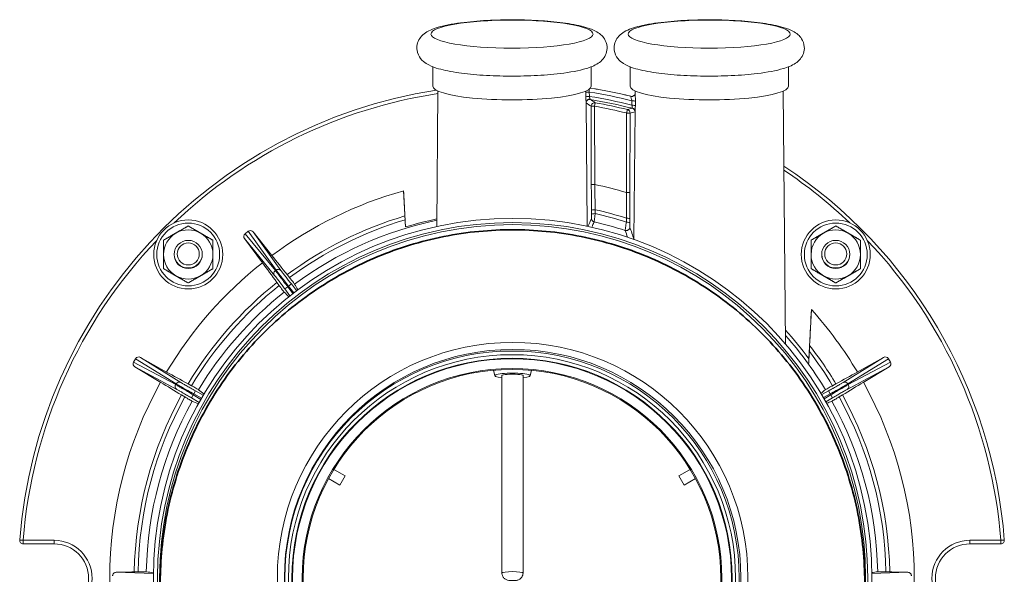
# Model space of a CAD drawing. Header units: millimetres. Extents: x -727 to 69715, y -15705 to 98123.
# Tile 294 of 316: x 36722 to 36862, y 93547 to 93626. Entities that reach past the tile are written whole.
import ezdxf

# ---------------------------------------------------------------- set-up
doc = ezdxf.new("R2010")
doc.units = ezdxf.units.MM
doc.layers.add('UT_ZARIZENI - ZDROJ TEPLA', color=3, linetype='Continuous', lineweight=35)
doc.layers.add('VZT_0C ODA (SÁNÍ)', color=3, linetype='Continuous', lineweight=35)

msp = doc.modelspace()

# ---------------------------------------------------------------- linework, layer by layer
at = {"layer": 'UT_ZARIZENI - ZDROJ TEPLA', "lineweight": 13}
for p, q in [((36781.08, 93616.54), (36781.08, 93619.29)), ((36803.58, 93616.54), (36803.58, 93619.29)), ((36809.08, 93616.54), (36809.08, 93619.29)), ((36831.58, 93616.54), (36831.58, 93619.29)), ((36781.82, 93615.84), (36781.65, 93596.62)), ((36802.81, 93615), (36802.8, 93615.61)), ((36803.3, 93615.69), (36803.31, 93615.09)), ((36804.29, 93616.12), (36804.29, 93616.13)), ((36808.16, 93615.34), (36808.16, 93615.35)), ((36809.82, 93615.84), (36809.82, 93615.53)), ((36830.84, 93615.84), (36831.15, 93579.94)), ((36802.84, 93614.22), (36803, 93596.66)), ((36803.59, 93602.57), (36803.56, 93613.68)), ((36803.56, 93613.68), (36804.06, 93613.68)), ((36804.14, 93614.17), (36804.06, 93613.68)), ((36804.06, 93613.68), (36804.09, 93602.57)), ((36809.34, 93613.84), (36809.34, 93614.46)), ((36809.84, 93614.37), (36809.84, 93613.76)), ((36808.57, 93601.44), (36808.6, 93612.72)), ((36808.72, 93613.21), (36808.6, 93612.72)), ((36808.6, 93612.72), (36809.1, 93612.72)), ((36809.1, 93612.72), (36809.07, 93601.44)), ((36809.8, 93612.97), (36809.64, 93594.81)), ((36803.59, 93602.57), (36804.09, 93602.57)), ((36776.95, 93601.69), (36777.22, 93596.55)), ((36808.57, 93601.44), (36809.07, 93601.44)), ((36803.61, 93598.36), (36803.61, 93598.92)), ((36804.13, 93599.01), (36804.13, 93598.45)), ((36754.89, 93595.94), (36754.45, 93595.6)), ((36758.74, 93590.36), (36754.45, 93595.6)), ((36754.89, 93595.94), (36758.84, 93590.44)), ((36758.24, 93592.51), (36755.59, 93595.84)), ((36755.59, 93595.84), (36759.53, 93590.36)), ((36758.63, 93589.68), (36754.36, 93594.9)), ((36754.36, 93594.9), (36756.9, 93591.47)), ((36758.74, 93590.36), (36758.84, 93590.44)), ((36760.41, 93589.79), (36760.75, 93589.36)), ((36759.28, 93588.24), (36758.96, 93588.68)), ((36761.01, 93588.46), (36760.62, 93588.15)), ((36761.01, 93588.46), (36761.76, 93587.52)), ((36760.49, 93588.05), (36760.09, 93587.75)), ((36760.8, 93586.79), (36760.09, 93587.75)), ((36760.49, 93588.05), (36760.62, 93588.15)), ((36761.2, 93587.1), (36760.49, 93588.05)), ((36760.62, 93588.15), (36761.36, 93587.22)), ((36834.47, 93577.86), (36834.83, 93584.83)), ((36738.89, 93577.86), (36738.61, 93577.38)), ((36744.59, 93574.18), (36738.61, 93577.38)), ((36738.89, 93577.86), (36744.65, 93574.29)), ((36743.3, 93575.97), (36739.58, 93578.04)), ((36739.58, 93578.04), (36745.31, 93574.49)), ((36839.35, 93574.49), (36845.08, 93578.04)), ((36840.01, 93574.29), (36845.77, 93577.86)), ((36846.04, 93577.38), (36840.07, 93574.18)), ((36845.08, 93578.04), (36841.35, 93575.97)), ((36846.04, 93577.38), (36845.77, 93577.86)), ((36744.75, 93573.51), (36738.8, 93576.7)), ((36738.8, 93576.7), (36742.46, 93574.5)), ((36789.89, 93575.45), (36789.7, 93576.22)), ((36794.91, 93575.45), (36795.1, 93576.21)), ((36845.85, 93576.7), (36839.91, 93573.51)), ((36842.2, 93574.5), (36845.85, 93576.7)), ((36790.9, 93547.44), (36790.9, 93575.46)), ((36793.9, 93547.44), (36793.9, 93575.46)), ((36744.59, 93574.18), (36744.65, 93574.29)), ((36746.35, 93574.29), (36746.82, 93574.03)), ((36747.41, 93573.29), (36747.17, 93572.86)), ((36747.41, 93573.29), (36748.5, 93572.69)), ((36836.3, 93572.77), (36837.25, 93573.29)), ((36837.49, 93572.86), (36837.25, 93573.29)), ((36837.83, 93574.03), (36838.31, 93574.29)), ((36840.01, 93574.29), (36840.07, 93574.18)), ((36745.9, 93572.43), (36745.43, 93572.71)), ((36747.09, 93572.72), (36746.83, 93572.29)), ((36747.9, 93571.65), (36746.83, 93572.29)), ((36747.09, 93572.72), (36747.17, 93572.86)), ((36748.14, 93572.08), (36747.09, 93572.72)), ((36747.17, 93572.86), (36748.24, 93572.26)), ((36836.55, 93572.33), (36837.49, 93572.86)), ((36837.57, 93572.72), (36836.65, 93572.16)), ((36837.83, 93572.29), (36836.89, 93571.73)), ((36837.49, 93572.86), (36837.57, 93572.72)), ((36837.57, 93572.72), (36837.83, 93572.29)), ((36839.23, 93572.71), (36838.76, 93572.43)), ((36768.64, 93561.23), (36767.03, 93562.16)), ((36817.62, 93562.16), (36816.02, 93561.23)), ((36766.28, 93560.86), (36767.89, 93559.93)), ((36768.64, 93561.23), (36767.89, 93559.93)), ((36816.77, 93559.93), (36816.02, 93561.23)), ((36816.77, 93559.93), (36818.37, 93560.86)), ((36722.44, 93552.13), (36722.94, 93552.09)), ((36722.94, 93552.09), (36727.33, 93552.09)), ((36722.94, 93552.09), (36722.94, 93551.59)), ((36727.33, 93552.09), (36727.33, 93551.59)), ((36857.33, 93552.09), (36861.71, 93552.09)), ((36857.33, 93551.59), (36857.33, 93552.09)), ((36862.21, 93552.13), (36861.71, 93552.09)), ((36861.71, 93551.59), (36861.71, 93552.09)), ((36727.33, 93551.59), (36722.94, 93551.59)), ((36861.71, 93551.59), (36857.33, 93551.59)), ((36736.14, 93547.55), (36741.42, 93547.39)), ((36738.7, 93547.6), (36739.25, 93547.61)), ((36843.42, 93547.39), (36848.52, 93547.55)), ((36845.41, 93547.61), (36845.95, 93547.6))]:
    msp.add_line(p, q, dxfattribs=at)
for centre, radius in [((36792.42, 93546.77), 51), ((36746.37, 93592.65), 4.9), ((36746.37, 93592.65), 4.46), ((36792.42, 93546.77), 50.41), ((36792.42, 93546.77), 50.11), ((36838.29, 93592.65), 4.9), ((36838.29, 93592.65), 4.46), ((36746.37, 93592.65), 2), ((36746.37, 93592.73), 1.57), ((36838.29, 93592.65), 2), ((36838.29, 93592.73), 1.57), ((36792.42, 93546.77), 33.4), ((36792.42, 93546.77), 32.4), ((36792.33, 93546.69), 32.26), ((36792.33, 93546.69), 31.74), ((36792.33, 93546.69), 31.24), ((36792.33, 93546.69), 31.16), ((36792.33, 93546.69), 29.78), ((36792.33, 93546.69), 29.65)]:
    msp.add_circle(centre, radius, dxfattribs=at)
for centre, radius, start, end in [((36792.33, 93546.69), 70.1, 98.8146, 175.5466), ((36792.33, 93546.69), 69.6, 98.6852, 133.555), ((36792.33, 93546.69), 68.01, 76.1604, 80.0686), ((36792.33, 93546.69), 68.51, 76.1604, 80.0686), ((36792.38, 93546.87), 69.91, 75.5301, 75.5302), ((36792.27, 93546.46), 70.33, 75.53085174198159, 75.53087416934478), ((36792.33, 93546.69), 70.1, 4.4534, 56.5863), ((36792.33, 93546.69), 69.6, 46.445, 56.309), ((36792.33, 93546.69), 57.11, 73.4806, 78.1163), ((36792.33, 93546.69), 57.11, 105.6195, 126.6485), ((36792.33, 93546.69), 53.63, 72.371, 77.2908), ((36792.33, 93546.69), 53.09, 72.1885, 77.1519), ((36792.33, 93546.69), 53.63, 106.4663, 126.5244), ((36792.33, 93546.69), 53.09, 106.6121, 126.5026), ((36792.33, 93546.69), 51.92, 101.859, 126.4706), ((36792.33, 93546.69), 52.1, 101.8144, 106.8596), ((36792.33, 93546.69), 51.92, 71.9667, 77.0218), ((36746.37, 93592.65), 3.5, 119.9, 179.9), ((36746.37, 93592.65), 3.5, 59.9, 119.9), ((36746.37, 93592.65), 3.5, 359.9, 59.9), ((36838.29, 93592.65), 3.5, 119.9, 179.9), ((36838.29, 93592.65), 3.5, 59.9, 119.9), ((36838.29, 93592.65), 3.5, 359.9, 59.9), ((36792.33, 93546.69), 69.6, 136.445, 175.5466), ((36792.33, 93546.69), 69.6, 4.4534, 43.555), ((36746.37, 93592.65), 3.5, 179.9, 239.9), ((36746.37, 93592.73), 2, 181.9938, 359.8173), ((36746.37, 93592.65), 3.5, 299.9, 359.9), ((36838.29, 93592.65), 3.5, 179.9, 239.9), ((36838.29, 93592.73), 2, 181.9938, 359.8173), ((36838.29, 93592.65), 3.5, 299.9, 359.9), ((36792.33, 93546.69), 57.11, 128.3515, 149.1485), ((36746.37, 93592.65), 3.5, 239.9, 299.9), ((36792.33, 93546.69), 53.63, 128.4756, 149.0244), ((36838.29, 93592.65), 3.5, 239.9, 299.9), ((36792.33, 93546.69), 53.09, 128.4974, 149.0026), ((36792.33, 93546.69), 51.92, 128.5294, 148.9706), ((36792.33, 93546.69), 57.11, 30.8515, 41.8985), ((36792.33, 93546.69), 52.42, 36.4819, 42.2391), ((36792.33, 93546.69), 51.92, 35.8086, 41.6189), ((36792.33, 93546.69), 53.09, 30.9974, 37.3276), ((36792.33, 93546.69), 53.63, 30.9756, 38.0182), ((36792.33, 93546.69), 51.94, 35.8346, 35.8566), ((36792.33, 93546.69), 51.92, 31.0294, 35.8037), ((36792.33, 93546.69), 57.11, 150.8515, 209.1485), ((36792.33, 93546.69), 57.11, 330.8515, 29.1485), ((36792.33, 93546.69), 53.63, 150.9756, 179.0244), ((36792.33, 93546.69), 53.09, 150.9974, 179.0026), ((36792.33, 93546.69), 51.92, 151.0294, 178.9706), ((36792.33, 93546.69), 51.92, 1.0294, 28.9706), ((36792.33, 93546.69), 53.09, 0.9974, 29.0026), ((36792.33, 93546.69), 53.63, 0.9756, 29.0244), ((36722.94, 93552.09), 0.5, 175.5466, 270), ((36727.33, 93546.69), 5.4, 270, 90), ((36857.33, 93546.69), 5.4, 90, 270), ((36861.71, 93552.09), 0.5, 270, 4.4534), ((36727.33, 93546.69), 4.9, 270, 90), ((36857.33, 93546.69), 4.9, 90, 270)]:
    msp.add_arc(centre, radius, start, end, dxfattribs=at)
for centre in [(36792.33, 93623.92), (36820.33, 93623.92)]:
    msp.add_ellipse(centre, major_axis=(-11.5, 0), ratio=0.173648, dxfattribs=at)
for centre, major_axis, ratio, start_param, end_param in [((36792.33, 93616.54), (-11.25, 0), 0.173648, 0, 3.141593), ((36820.33, 93616.54), (-11.25, 0), 0.173648, 0, 3.141593), ((36803.3, 93615.61), (-0.5, -0.004), 0.17335, 4.710852, 6.203784), ((36803.31, 93615), (-0.5, -0.004), 0.17335, 4.710852, 6.203806), ((36792.31, 93548.78), (-68.83, 0), 0.984859, 4.462296, 4.551987), ((36795.82, 93563.57), (-58.73, 12.24), 0.867312, 4.662776, 4.765474), ((36792.33, 93546.69), (-70.47, 0.54), 0.999846, 4.47682, 4.493419), ((36792.33, 93546.69), (-70.47, 0.56), 0.999846, 4.469294, 4.469297), ((36803.34, 93614.23), (-0.498, -0.045), 0.928216, 4.488187, 6.189242), ((36802.87, 93618.91), (-0.01, -4.76), 0.016201, 6.110041, 6.272404), ((36803.35, 93614.15), (-0.278, -0.416), 0.999115, 3.569537, 5.304299), ((36757.71, 93563.4), (-78.42, 26.64), 0.797242, 4.377337, 4.387789), ((36803.36, 93615.12), (0.077, -0.471), 0.095151, 5.86057, 6.232956), ((36792.31, 93548.85), (-67.74, 0), 0.984644, 4.45708, 4.54738), ((36711.04, 93510.68), (119.09, 77.12), 0.798144, 0.325947, 0.333274), ((36804.06, 93613.68), (-0.282, -0.413), 0.999105, 3.566867, 5.312955), ((36809.34, 93614.37), (0.5, -0.004), 0.17335, 0.079357, 1.572333), ((36809.34, 93613.75), (0.5, -0.004), 0.17335, 0.079336, 1.572333), ((36826.56, 93563.14), (-68.63, -9.81), 0.760267, 4.855017, 4.86549), ((36808.6, 93612.72), (0.129, -0.483), 0.999346, 1.306349, 2.637867), ((36826.95, 93563.14), (-68.07, -9.96), 0.75962, 4.854938, 4.865434), ((36809.02, 93615.16), (-0.4, 1.76), 0.012546, 3.144983, 3.343062), ((36809.3, 93612.98), (0.498, -0.045), 0.929511, 0.094773, 1.437547), ((36809.29, 93612.91), (0.126, -0.484), 0.999349, 1.314391, 2.636684), ((36809.79, 93616.35), (0.01, -3.44), 0.018759, 0.004833, 0.199473), ((36822.31, 93634.31), (5.14, 112.39), 0.160202, 1.864412, 1.898421), ((36826.52, 93635.46), (-5.83, -114.49), 0.1893, 5.013369, 5.046024), ((36790.82, 93636.77), (5.87, -117.88), 0.142106, 1.226793, 1.259283), ((36790.43, 93635.38), (-5.36, 114.81), 0.155524, 4.370948, 4.405028), ((36804.11, 93598.92), (-0.5, -0.004), 0.169188, 4.672703, 6.247768), ((36804.11, 93598.36), (-0.5, -0.004), 0.169094, 4.672293, 6.247769), ((36804.1, 93597.76), (0.458, -0.201), 0.9963, 3.559767, 4.89929), ((36808.55, 93597.72), (0.5, -0.004), 0.166157, 0.035399, 1.519608), ((36808.54, 93597.15), (0.5, -0.004), 0.165997, 0.035398, 1.519078), ((36754.76, 93595.19), (-0.328, 0.401), 0.965894, 6.252858, 7.803409), ((36755.2, 93595.53), (-0.302, 0.42), 0.965894, 4.762962, 6.313512), ((36808.55, 93596.53), (0.473, 0.163), 0.994407, 4.068047, 5.946433), ((36809.14, 93594.81), (0.473, 0.161), 0.99426, 5.87741, 5.950906), ((36759.03, 93589.98), (-0.387, -0.317), 0.965894, 5.190278, 6.232613), ((36759.03, 93589.98), (0.387, 0.317), 0.965894, 1.540469, 2.048686), ((36759.13, 93590.05), (0.406, 0.292), 0.965894, 0.050573, 1.601123), ((36812.94, 93519.65), (-27.53, -533.49), 0.034899, 1.683857, 1.685448), ((36739.06, 93577.13), (-0.456, 0.245), 0.965894, 6.252858, 7.803409), ((36739.34, 93577.6), (-0.44, 0.273), 0.965894, 4.762962, 6.313512), ((36845.32, 93577.6), (-0.44, -0.273), 0.965894, 3.111266, 4.661816), ((36845.6, 93577.13), (-0.456, -0.245), 0.965894, 1.621369, 3.17192), ((36792.4, 93575.46), (-2.51, 0), 0.139173, 2.211699, 7.213079), ((36745.07, 93574.05), (0.263, 0.425), 0.965894, 0.050573, 1.601123), ((36792.4, 93575.46), (1.5, 0), 0.139173, 0, 3.141593), ((36839.59, 93574.05), (-0.263, 0.425), 0.965894, 4.682062, 6.232613), ((36745, 93573.94), (-0.236, -0.441), 0.965894, 5.190278, 6.232613), ((36745, 93573.94), (0.236, 0.441), 0.965894, 1.540469, 2.048686), ((36839.65, 93573.94), (0.236, -0.441), 0.965894, 0.050573, 1.092907), ((36839.65, 93573.94), (-0.236, 0.441), 0.965894, 4.2345, 4.742716), ((36735.22, 93547.8), (20.02, 0.35), 0.013042, 4.757936, 4.886824), ((36792.4, 93547.44), (-1.5, 0), 0.139173, 3.141593, 6.283185), ((36849.43, 93547.8), (20.02, -0.35), 0.013042, 4.537953, 4.666842)]:
    msp.add_ellipse(centre, major_axis=major_axis, ratio=ratio, start_param=start_param, end_param=end_param, dxfattribs=at)
for points, knots in [([(36778.83, 93621.96), (36778.83, 93622.28), (36778.9, 93622.6), (36779.14, 93623.18), (36779.31, 93623.42), (36779.74, 93623.89), (36780, 93624.07), (36780.93, 93624.63), (36781.63, 93624.85), (36783.48, 93625.3), (36784.67, 93625.49), (36787.17, 93625.76), (36788.44, 93625.85), (36791.02, 93625.95), (36792.34, 93625.96), (36794.93, 93625.91), (36796.21, 93625.85), (36798.6, 93625.66), (36799.72, 93625.52), (36801.77, 93625.17), (36802.66, 93624.96), (36803.96, 93624.48), (36804.44, 93624.28), (36805.12, 93623.68), (36805.29, 93623.49), (36805.63, 93622.95), (36805.79, 93622.56), (36805.85, 93621.8), (36805.8, 93621.46), (36805.59, 93620.87), (36805.43, 93620.62), (36805.04, 93620.13), (36804.8, 93619.94), (36804.02, 93619.42), (36803.48, 93619.23), (36801.83, 93618.73), (36800.59, 93618.51), (36798.02, 93618.19), (36796.77, 93618.09), (36794.2, 93617.97), (36792.88, 93617.95), (36790.28, 93617.98), (36788.99, 93618.03), (36786.56, 93618.2), (36785.41, 93618.33), (36783.31, 93618.65), (36782.38, 93618.85), (36781.07, 93619.27), (36780.62, 93619.45), (36779.89, 93619.92), (36779.61, 93620.12), (36779.12, 93620.76), (36778.91, 93621.16), (36778.84, 93621.75), (36778.83, 93621.85), (36778.83, 93621.96)], [0, 0, 0, 0, 0.072499, 0.072499, 0.155447, 0.155447, 0.282137, 0.282137, 0.618277, 0.618277, 1.012074, 1.012074, 1.351152, 1.351152, 1.681642, 1.681642, 2.01128, 2.01128, 2.345932, 2.345932, 2.702181, 2.702181, 2.949759, 2.949759, 3.031734, 3.031734, 3.129011, 3.129011, 3.201823, 3.201823, 3.281506, 3.281506, 3.39636, 3.39636, 3.667379, 3.667379, 4.102991, 4.102991, 4.444744, 4.444744, 4.775823, 4.775823, 5.105273, 5.105273, 5.438668, 5.438668, 5.789425, 5.789425, 6.017423, 6.017423, 6.150304, 6.150304, 6.260462, 6.260462, 6.283185, 6.283185, 6.283185, 6.283185]), ([(36806.83, 93621.96), (36806.83, 93622.28), (36806.9, 93622.6), (36807.14, 93623.18), (36807.31, 93623.42), (36807.74, 93623.89), (36808, 93624.07), (36808.93, 93624.63), (36809.63, 93624.85), (36811.48, 93625.3), (36812.67, 93625.49), (36815.17, 93625.76), (36816.44, 93625.85), (36819.02, 93625.95), (36820.34, 93625.96), (36822.93, 93625.91), (36824.21, 93625.85), (36826.6, 93625.66), (36827.72, 93625.52), (36829.77, 93625.17), (36830.66, 93624.96), (36831.96, 93624.48), (36832.44, 93624.28), (36833.12, 93623.68), (36833.29, 93623.49), (36833.63, 93622.95), (36833.79, 93622.56), (36833.85, 93621.8), (36833.8, 93621.46), (36833.59, 93620.87), (36833.43, 93620.62), (36833.04, 93620.13), (36832.8, 93619.94), (36832.02, 93619.42), (36831.48, 93619.23), (36829.83, 93618.73), (36828.59, 93618.51), (36826.02, 93618.19), (36824.77, 93618.09), (36822.2, 93617.97), (36820.88, 93617.95), (36818.28, 93617.98), (36816.99, 93618.03), (36814.56, 93618.2), (36813.41, 93618.33), (36811.31, 93618.65), (36810.38, 93618.85), (36809.07, 93619.27), (36808.62, 93619.45), (36807.89, 93619.92), (36807.61, 93620.12), (36807.12, 93620.76), (36806.91, 93621.16), (36806.84, 93621.75), (36806.83, 93621.85), (36806.83, 93621.96)], [0, 0, 0, 0, 0.072499, 0.072499, 0.155447, 0.155447, 0.282137, 0.282137, 0.618277, 0.618277, 1.012074, 1.012074, 1.351152, 1.351152, 1.681642, 1.681642, 2.01128, 2.01128, 2.345932, 2.345932, 2.702181, 2.702181, 2.949759, 2.949759, 3.031734, 3.031734, 3.129011, 3.129011, 3.201823, 3.201823, 3.281506, 3.281506, 3.39636, 3.39636, 3.667379, 3.667379, 4.102991, 4.102991, 4.444744, 4.444744, 4.775823, 4.775823, 5.105273, 5.105273, 5.438668, 5.438668, 5.789425, 5.789425, 6.017423, 6.017423, 6.150304, 6.150304, 6.260462, 6.260462, 6.283185, 6.283185, 6.283185, 6.283185]), ([(36802.84, 93614.22), (36802.84, 93614.29), (36802.83, 93614.4), (36802.82, 93614.53), (36802.82, 93614.67), (36802.81, 93614.83), (36802.81, 93615)], [0, 0, 0, 0, 0.498212, 0.498212, 0.498212, 1, 1, 1, 1]), ([(36803.26, 93616.08), (36803.26, 93616.05), (36803.26, 93616.01), (36803.27, 93615.98), (36803.27, 93615.89), (36803.29, 93615.79), (36803.3, 93615.69)], [0.5705114, 0.5705114, 0.5705114, 0.5705114, 0.6963098, 0.6963098, 0.6963098, 1, 1, 1, 1]), ([(36803.31, 93615.09), (36803.32, 93615.04), (36803.34, 93614.93), (36803.36, 93614.85), (36803.38, 93614.76), (36803.4, 93614.71), (36803.41, 93614.69)], [0, 0, 0, 0, 0.5, 0.5, 0.5, 1, 1, 1, 1]), ([(36809.2, 93615.09), (36809.26, 93615.08), (36809.31, 93615.08), (36809.41, 93615.08), (36809.45, 93615.09), (36809.54, 93615.12), (36809.59, 93615.15), (36809.66, 93615.21), (36809.69, 93615.23), (36809.74, 93615.3), (36809.77, 93615.35), (36809.8, 93615.42), (36809.8, 93615.44), (36809.81, 93615.47), (36809.81, 93615.48), (36809.82, 93615.5), (36809.82, 93615.51), (36809.82, 93615.52), (36809.82, 93615.53), (36809.82, 93615.53), (36809.82, 93615.53), (36809.82, 93615.53)], [0, 0, 0, 0, 0.01614332, 0.01614332, 0.02905195, 0.02905195, 0.04543236, 0.04543236, 0.05575406, 0.05575406, 0.07209182, 0.07209182, 0.07908447, 0.07908447, 0.08315586, 0.08315586, 0.08805304, 0.08805304, 0.09216223, 0.09216223, 0.09318076, 0.09318076, 0.09318076, 0.09318076]), ([(36809.34, 93614.46), (36809.33, 93614.5), (36809.32, 93614.59), (36809.29, 93614.68), (36809.27, 93614.78), (36809.26, 93614.82), (36809.24, 93614.89), (36809.24, 93614.89), (36809.24, 93614.9), (36809.24, 93614.9), (36809.22, 93614.97), (36809.21, 93615.01), (36809.2, 93615.05), (36809.2, 93615.08), (36809.2, 93615.09), (36809.2, 93615.09)], [0, 0, 0, 0, 0.25, 0.25, 0.25, 0.5, 0.5, 0.5, 0.5133025, 0.5133025, 0.5133025, 0.7528085, 0.7528085, 0.7528085, 0.9904697, 0.9904697, 0.9904697, 0.9904697]), ([(36809.82, 93615.53), (36809.82, 93615.51), (36809.82, 93615.5), (36809.82, 93615.48), (36809.82, 93615.41), (36809.82, 93615.32), (36809.83, 93615.2), (36809.83, 93615.09), (36809.84, 93614.95), (36809.84, 93614.81), (36809.84, 93614.8), (36809.84, 93614.79), (36809.84, 93614.79), (36809.84, 93614.65), (36809.84, 93614.51), (36809.84, 93614.37)], [0.1708466, 0.1708466, 0.1708466, 0.1708466, 0.2443214, 0.2443214, 0.2443214, 0.495273, 0.495273, 0.495273, 0.7478566, 0.7478566, 0.7478566, 0.7621427, 0.7621427, 0.7621427, 1, 1, 1, 1]), ([(36809.41, 93613.43), (36809.41, 93613.46), (36809.39, 93613.54), (36809.39, 93613.59), (36809.39, 93613.59), (36809.39, 93613.59), (36809.39, 93613.59), (36809.38, 93613.64), (36809.36, 93613.72), (36809.34, 93613.84)], [0, 0, 0, 0, 0.485939, 0.485939, 0.485939, 0.5, 0.5, 0.5, 1, 1, 1, 1]), ([(36809.84, 93613.76), (36809.84, 93613.58), (36809.83, 93613.42), (36809.82, 93613.28), (36809.82, 93613.15), (36809.81, 93613.04), (36809.8, 93612.97)], [0, 0, 0, 0, 0.501289, 0.501289, 0.501289, 1, 1, 1, 1]), ([(36803.6, 93597.76), (36803.6, 93597.77), (36803.61, 93597.79), (36803.61, 93597.82), (36803.61, 93597.86), (36803.61, 93597.91), (36803.61, 93597.96), (36803.61, 93598.02), (36803.61, 93598.08), (36803.61, 93598.15), (36803.62, 93598.22), (36803.62, 93598.29), (36803.61, 93598.36)], [0, 0, 0, 0, 0.249238, 0.249238, 0.249238, 0.5, 0.5, 0.5, 0.750663, 0.750663, 0.750663, 1, 1, 1, 1]), ([(36804.13, 93598.45), (36804.12, 93598.35), (36804.11, 93598.27), (36804.11, 93598.2), (36804.1, 93598.13), (36804.1, 93598.11), (36804.09, 93598.04), (36804.08, 93597.95), (36804.07, 93597.87), (36804.06, 93597.8), (36804.05, 93597.75), (36804.05, 93597.71), (36804.04, 93597.67), (36804.04, 93597.67), (36804.04, 93597.67), (36804.04, 93597.66), (36804.03, 93597.55), (36804.02, 93597.46), (36804.01, 93597.4), (36804, 93597.33), (36803.99, 93597.29), (36803.99, 93597.28)], [0, 0, 0, 0, 0.125, 0.125, 0.125, 0.247938, 0.247938, 0.247938, 0.403499, 0.403499, 0.403499, 0.496948, 0.496948, 0.496948, 0.5, 0.5, 0.5, 0.740638, 0.740638, 0.740638, 1, 1, 1, 1]), ([(36777.22, 93596.55), (36777.22, 93596.58), (36777.21, 93596.62), (36777.2, 93596.74), (36777.19, 93596.87), (36777.18, 93597.1), (36777.17, 93597.25), (36777.16, 93597.44), (36777.16, 93597.5), (36777.15, 93597.56)], [0.3594736, 0.3594736, 0.3594736, 0.3594736, 0.3743701, 0.3743701, 0.4121128, 0.4121128, 0.4505589, 0.4505589, 0.4675624, 0.4675624, 0.4675624, 0.4675624]), ([(36803.99, 93597.28), (36803.98, 93597.25), (36803.97, 93597.23), (36803.91, 93597.1), (36803.86, 93596.99), (36803.76, 93596.76), (36803.71, 93596.64), (36803.65, 93596.52)], [0, 0, 0, 0, 0.0576703, 0.0576703, 0.2883515, 0.2883515, 0.5594353, 0.5594353, 0.5594353, 0.5594353]), ([(36808.4, 93596.05), (36808.4, 93596.07), (36808.4, 93596.1), (36808.41, 93596.17), (36808.41, 93596.17), (36808.41, 93596.18), (36808.41, 93596.18), (36808.42, 93596.25), (36808.44, 93596.37), (36808.45, 93596.45), (36808.46, 93596.49), (36808.46, 93596.54), (36808.47, 93596.6), (36808.48, 93596.67), (36808.49, 93596.71), (36808.5, 93596.82), (36808.5, 93596.82), (36808.5, 93596.82), (36808.5, 93596.82), (36808.54, 93597.05), (36808.56, 93597.19), (36808.57, 93597.23)], [0, 0, 0, 0, 0.25, 0.25, 0.25, 0.26763, 0.26763, 0.26763, 0.5, 0.5, 0.5, 0.625, 0.625, 0.625, 0.75, 0.75, 0.75, 0.751733, 0.751733, 0.751733, 1, 1, 1, 1]), ([(36809.04, 93597.15), (36809.04, 93597.08), (36809.04, 93597), (36809.04, 93596.93), (36809.04, 93596.86), (36809.04, 93596.8), (36809.04, 93596.74), (36809.04, 93596.68), (36809.05, 93596.63), (36809.05, 93596.59), (36809.05, 93596.56), (36809.05, 93596.53), (36809.05, 93596.53)], [0, 0, 0, 0, 0.249364, 0.249364, 0.249364, 0.5, 0.5, 0.5, 0.750761, 0.750761, 0.750761, 1, 1, 1, 1]), ([(36760.49, 93588.05), (36760.3, 93588.31), (36760.1, 93588.57), (36759.73, 93589.07), (36759.55, 93589.3), (36759.24, 93589.72), (36759.1, 93589.9), (36758.88, 93590.19), (36758.79, 93590.29), (36758.74, 93590.36)], [0, 0, 0, 0, 0.25, 0.25, 0.5, 0.5, 0.75, 0.75, 1, 1, 1, 1]), ([(36758.84, 93590.44), (36758.89, 93590.37), (36758.97, 93590.26), (36759.19, 93589.97), (36759.33, 93589.79), (36759.65, 93589.38), (36759.83, 93589.15), (36760.21, 93588.66), (36760.42, 93588.4), (36760.62, 93588.15)], [0, 0, 0, 0, 0.25, 0.25, 0.5, 0.5, 0.75, 0.75, 1, 1, 1, 1]), ([(36759.53, 93590.36), (36759.56, 93590.32), (36759.61, 93590.24), (36759.69, 93590.15), (36759.7, 93590.13), (36759.71, 93590.12), (36759.72, 93590.11), (36759.72, 93590.1), (36759.72, 93590.1), (36759.73, 93590.1), (36759.82, 93589.97), (36759.93, 93589.83), (36760.07, 93589.65), (36760.19, 93589.5), (36760.32, 93589.33), (36760.46, 93589.15), (36760.48, 93589.13), (36760.49, 93589.11), (36760.51, 93589.09), (36760.52, 93589.08), (36760.52, 93589.08), (36760.52, 93589.07), (36760.68, 93588.87), (36760.84, 93588.67), (36761.01, 93588.46)], [0, 0, 0, 0, 0.21875, 0.21875, 0.21875, 0.25, 0.25, 0.25, 0.256641, 0.256641, 0.256641, 0.5, 0.5, 0.5, 0.71875, 0.71875, 0.71875, 0.743134, 0.743134, 0.743134, 0.75, 0.75, 0.75, 1, 1, 1, 1]), ([(36760.09, 93587.75), (36759.95, 93587.94), (36759.81, 93588.12), (36759.68, 93588.3), (36759.66, 93588.33), (36759.64, 93588.35), (36759.62, 93588.38), (36759.62, 93588.39), (36759.61, 93588.39), (36759.61, 93588.4), (36759.45, 93588.61), (36759.31, 93588.8), (36759.18, 93588.97), (36759.06, 93589.13), (36758.96, 93589.26), (36758.87, 93589.38), (36758.86, 93589.39), (36758.85, 93589.4), (36758.84, 93589.42), (36758.84, 93589.42), (36758.84, 93589.42), (36758.83, 93589.42), (36758.74, 93589.54), (36758.68, 93589.63), (36758.63, 93589.68)], [0, 0, 0, 0, 0.21875, 0.21875, 0.21875, 0.25, 0.25, 0.25, 0.256641, 0.256641, 0.256641, 0.5, 0.5, 0.5, 0.71875, 0.71875, 0.71875, 0.743134, 0.743134, 0.743134, 0.75, 0.75, 0.75, 1, 1, 1, 1]), ([(36760.75, 93589.36), (36760.79, 93589.32), (36760.82, 93589.27), (36760.94, 93589.13), (36761.03, 93589.01), (36761.17, 93588.84), (36761.24, 93588.74), (36761.35, 93588.6), (36761.4, 93588.53), (36761.45, 93588.47), (36761.47, 93588.45), (36761.47, 93588.44)], [0.1316447, 0.1316447, 0.1316447, 0.1316447, 0.1481679, 0.1481679, 0.1852202, 0.1852202, 0.2222539, 0.2222539, 0.2592753, 0.2592753, 0.2881178, 0.2881178, 0.2881178, 0.2881178]), ([(36759.99, 93587.3), (36759.98, 93587.31), (36759.97, 93587.33), (36759.91, 93587.4), (36759.86, 93587.46), (36759.76, 93587.6), (36759.68, 93587.7), (36759.55, 93587.88), (36759.46, 93588), (36759.35, 93588.14), (36759.32, 93588.19), (36759.28, 93588.24)], [0.3044714, 0.3044714, 0.3044714, 0.3044714, 0.333314, 0.333314, 0.3703354, 0.3703354, 0.4073691, 0.4073691, 0.4444213, 0.4444213, 0.4609445, 0.4609445, 0.4609445, 0.4609445]), ([(36834.54, 93578.88), (36834.54, 93578.79), (36834.53, 93578.69), (36834.52, 93578.39), (36834.5, 93578.13), (36834.48, 93577.75), (36834.47, 93577.56), (36834.45, 93577.32), (36834.44, 93577.21), (36834.43, 93577.14), (36834.43, 93577.12), (36834.42, 93577.11)], [0.1665001, 0.1665001, 0.1665001, 0.1665001, 0.1921306, 0.1921306, 0.2580771, 0.2580771, 0.3109257, 0.3109257, 0.3509314, 0.3509314, 0.3609644, 0.3609644, 0.3609644, 0.3609644]), ([(36834.47, 93577.86), (36834.47, 93577.74), (36834.46, 93577.61), (36834.45, 93577.42), (36834.44, 93577.33), (36834.43, 93577.2), (36834.43, 93577.15), (36834.42, 93577.12), (36834.42, 93577.12), (36834.42, 93577.11)], [0.0972819, 0.0972819, 0.0972819, 0.0972819, 0.13070035, 0.13070035, 0.15718422, 0.15718422, 0.17715432, 0.17715432, 0.179221, 0.179221, 0.179221, 0.179221]), ([(36745.31, 93574.49), (36745.36, 93574.45), (36745.44, 93574.41), (36745.54, 93574.35), (36745.56, 93574.34), (36745.57, 93574.33), (36745.59, 93574.32), (36745.59, 93574.32), (36745.59, 93574.32), (36745.6, 93574.31), (36745.73, 93574.24), (36745.89, 93574.15), (36746.08, 93574.04), (36746.25, 93573.94), (36746.44, 93573.84), (36746.64, 93573.72), (36746.66, 93573.71), (36746.68, 93573.7), (36746.71, 93573.69), (36746.71, 93573.68), (36746.72, 93573.68), (36746.73, 93573.68), (36746.95, 93573.55), (36747.17, 93573.42), (36747.41, 93573.29)], [0, 0, 0, 0, 0.21875, 0.21875, 0.21875, 0.25, 0.25, 0.25, 0.256641, 0.256641, 0.256641, 0.5, 0.5, 0.5, 0.71875, 0.71875, 0.71875, 0.743134, 0.743134, 0.743134, 0.75, 0.75, 0.75, 1, 1, 1, 1]), ([(36837.25, 93573.29), (36837.45, 93573.41), (36837.65, 93573.52), (36837.85, 93573.63), (36837.88, 93573.64), (36837.9, 93573.66), (36837.93, 93573.68), (36837.94, 93573.68), (36837.94, 93573.68), (36837.95, 93573.69), (36838.18, 93573.81), (36838.39, 93573.93), (36838.58, 93574.04), (36838.75, 93574.14), (36838.89, 93574.22), (36839.02, 93574.29), (36839.03, 93574.3), (36839.05, 93574.31), (36839.06, 93574.31), (36839.06, 93574.32), (36839.07, 93574.32), (36839.07, 93574.32), (36839.2, 93574.39), (36839.29, 93574.45), (36839.35, 93574.49)], [0, 0, 0, 0, 0.21875, 0.21875, 0.21875, 0.25, 0.25, 0.25, 0.256641, 0.256641, 0.256641, 0.5, 0.5, 0.5, 0.71875, 0.71875, 0.71875, 0.743134, 0.743134, 0.743134, 0.75, 0.75, 0.75, 1, 1, 1, 1]), ([(36747.09, 93572.72), (36746.81, 93572.89), (36746.52, 93573.05), (36745.99, 93573.37), (36745.74, 93573.52), (36745.29, 93573.78), (36745.09, 93573.89), (36744.78, 93574.07), (36744.66, 93574.14), (36744.59, 93574.18)], [0, 0, 0, 0, 0.25, 0.25, 0.5, 0.5, 0.75, 0.75, 1, 1, 1, 1]), ([(36744.65, 93574.29), (36744.72, 93574.25), (36744.84, 93574.18), (36745.15, 93573.99), (36745.35, 93573.88), (36745.8, 93573.62), (36746.06, 93573.48), (36746.6, 93573.18), (36746.88, 93573.02), (36747.17, 93572.86)], [0, 0, 0, 0, 0.25, 0.25, 0.5, 0.5, 0.75, 0.75, 1, 1, 1, 1]), ([(36746.83, 93572.29), (36746.63, 93572.41), (36746.43, 93572.53), (36746.24, 93572.64), (36746.21, 93572.66), (36746.19, 93572.67), (36746.16, 93572.69), (36746.15, 93572.69), (36746.14, 93572.7), (36746.14, 93572.7), (36745.92, 93572.83), (36745.71, 93572.96), (36745.52, 93573.07), (36745.35, 93573.17), (36745.2, 93573.25), (36745.08, 93573.32), (36745.07, 93573.33), (36745.05, 93573.34), (36745.04, 93573.35), (36745.04, 93573.35), (36745.03, 93573.35), (36745.03, 93573.35), (36744.9, 93573.43), (36744.81, 93573.48), (36744.75, 93573.51)], [0, 0, 0, 0, 0.21875, 0.21875, 0.21875, 0.25, 0.25, 0.25, 0.256641, 0.256641, 0.256641, 0.5, 0.5, 0.5, 0.71875, 0.71875, 0.71875, 0.743134, 0.743134, 0.743134, 0.75, 0.75, 0.75, 1, 1, 1, 1]), ([(36746.82, 93574.03), (36746.88, 93574), (36746.93, 93573.97), (36747.08, 93573.88), (36747.21, 93573.81), (36747.41, 93573.7), (36747.52, 93573.64), (36747.67, 93573.55), (36747.74, 93573.51), (36747.81, 93573.47), (36747.84, 93573.46), (36747.84, 93573.45)], [0.1316447, 0.1316447, 0.1316447, 0.1316447, 0.1481679, 0.1481679, 0.1852202, 0.1852202, 0.2222539, 0.2222539, 0.2592753, 0.2592753, 0.2881178, 0.2881178, 0.2881178, 0.2881178]), ([(36836.82, 93573.45), (36836.82, 93573.46), (36836.85, 93573.47), (36836.92, 93573.51), (36836.99, 93573.55), (36837.14, 93573.64), (36837.25, 93573.7), (36837.45, 93573.81), (36837.57, 93573.88), (36837.73, 93573.97), (36837.78, 93574), (36837.83, 93574.03)], [0.3044714, 0.3044714, 0.3044714, 0.3044714, 0.333314, 0.333314, 0.3703354, 0.3703354, 0.4073691, 0.4073691, 0.4444213, 0.4444213, 0.4609445, 0.4609445, 0.4609445, 0.4609445]), ([(36837.49, 93572.86), (36837.78, 93573.02), (36838.06, 93573.18), (36838.6, 93573.48), (36838.86, 93573.62), (36839.31, 93573.88), (36839.51, 93573.99), (36839.82, 93574.18), (36839.94, 93574.25), (36840.01, 93574.29)], [0, 0, 0, 0, 0.25, 0.25, 0.5, 0.5, 0.75, 0.75, 1, 1, 1, 1]), ([(36840.07, 93574.18), (36840, 93574.14), (36839.88, 93574.07), (36839.56, 93573.89), (36839.37, 93573.78), (36838.92, 93573.52), (36838.67, 93573.37), (36838.13, 93573.05), (36837.85, 93572.89), (36837.57, 93572.72)], [0, 0, 0, 0, 0.25, 0.25, 0.5, 0.5, 0.75, 0.75, 1, 1, 1, 1]), ([(36839.91, 93573.51), (36839.86, 93573.48), (36839.78, 93573.44), (36839.68, 93573.38), (36839.66, 93573.37), (36839.65, 93573.36), (36839.63, 93573.35), (36839.63, 93573.35), (36839.62, 93573.35), (36839.62, 93573.35), (36839.49, 93573.27), (36839.33, 93573.18), (36839.14, 93573.07), (36838.97, 93572.97), (36838.78, 93572.86), (36838.59, 93572.74), (36838.56, 93572.73), (36838.54, 93572.71), (36838.52, 93572.7), (36838.51, 93572.7), (36838.51, 93572.69), (36838.5, 93572.69), (36838.28, 93572.56), (36838.06, 93572.43), (36837.83, 93572.29)], [0, 0, 0, 0, 0.21875, 0.21875, 0.21875, 0.25, 0.25, 0.25, 0.256641, 0.256641, 0.256641, 0.5, 0.5, 0.5, 0.71875, 0.71875, 0.71875, 0.743134, 0.743134, 0.743134, 0.75, 0.75, 0.75, 1, 1, 1, 1]), ([(36746.91, 93571.84), (36746.9, 93571.84), (36746.88, 93571.85), (36746.8, 93571.89), (36746.73, 93571.93), (36746.58, 93572.02), (36746.48, 93572.08), (36746.28, 93572.2), (36746.16, 93572.27), (36746, 93572.37), (36745.95, 93572.4), (36745.9, 93572.43)], [0.3044714, 0.3044714, 0.3044714, 0.3044714, 0.333314, 0.333314, 0.3703354, 0.3703354, 0.4073691, 0.4073691, 0.4444213, 0.4444213, 0.4609445, 0.4609445, 0.4609445, 0.4609445]), ([(36838.76, 93572.43), (36838.71, 93572.4), (36838.66, 93572.37), (36838.5, 93572.27), (36838.38, 93572.2), (36838.18, 93572.08), (36838.08, 93572.02), (36837.92, 93571.93), (36837.85, 93571.89), (36837.78, 93571.85), (36837.76, 93571.84), (36837.75, 93571.84)], [0.1316447, 0.1316447, 0.1316447, 0.1316447, 0.1481679, 0.1481679, 0.1852202, 0.1852202, 0.2222539, 0.2222539, 0.2592753, 0.2592753, 0.2881178, 0.2881178, 0.2881178, 0.2881178]), ([(36735.64, 93547.06), (36735.64, 93547.06), (36735.64, 93547.06), (36735.64, 93547.06), (36735.64, 93547.06), (36735.64, 93547.07), (36735.64, 93547.1), (36735.64, 93547.12), (36735.65, 93547.18), (36735.66, 93547.21), (36735.7, 93547.3), (36735.73, 93547.35), (36735.83, 93547.45), (36735.88, 93547.49), (36736.01, 93547.54), (36736.07, 93547.55), (36736.14, 93547.55)], [-0.00023877, -0.00023877, -0.00023877, -0.00023877, 0, 0, 0, 0.00148846, 0.00148846, 0.0090164, 0.0090164, 0.01826527, 0.01826527, 0.03803648, 0.03803648, 0.05805003, 0.05805003, 0.07842042, 0.07842042, 0.07842042, 0.07842042]), ([(36739.25, 93547.61), (36739.31, 93547.61), (36739.37, 93547.62), (36739.55, 93547.62), (36739.69, 93547.62), (36739.92, 93547.62), (36740.05, 93547.63), (36740.22, 93547.63), (36740.3, 93547.63), (36740.39, 93547.62), (36740.41, 93547.62), (36740.42, 93547.62)], [0.1316447, 0.1316447, 0.1316447, 0.1316447, 0.1481679, 0.1481679, 0.1852202, 0.1852202, 0.2222539, 0.2222539, 0.2592753, 0.2592753, 0.2881178, 0.2881178, 0.2881178, 0.2881178]), ([(36793.9, 93547.44), (36793.9, 93547.33), (36793.88, 93547.22), (36793.82, 93547.03), (36793.77, 93546.94), (36793.67, 93546.78), (36793.61, 93546.72), (36793.47, 93546.61), (36793.41, 93546.57), (36793.27, 93546.49), (36793.21, 93546.47), (36793.07, 93546.43), (36793.01, 93546.42), (36792.92, 93546.4), (36792.89, 93546.4), (36792.83, 93546.39), (36792.8, 93546.39), (36792.73, 93546.38), (36792.7, 93546.38), (36792.63, 93546.38), (36792.59, 93546.37), (36792.47, 93546.37), (36792.38, 93546.37), (36792.2, 93546.37), (36792.12, 93546.38), (36791.92, 93546.4), (36791.83, 93546.4), (36791.62, 93546.46), (36791.57, 93546.48), (36791.45, 93546.54), (36791.4, 93546.56), (36791.29, 93546.64), (36791.24, 93546.68), (36791.15, 93546.77), (36791.11, 93546.82), (36791.01, 93546.97), (36790.95, 93547.09), (36790.91, 93547.3), (36790.9, 93547.37), (36790.9, 93547.44)], [3.141593, 3.141593, 3.141593, 3.141593, 3.186232, 3.186232, 3.235343, 3.235343, 3.299464, 3.299464, 3.396593, 3.396593, 3.553806, 3.553806, 3.834839, 3.834839, 3.980117, 3.980117, 4.136503, 4.136503, 4.299642, 4.299642, 4.463158, 4.463158, 4.88484, 4.88484, 5.298341, 5.298341, 5.83615, 5.83615, 6.001028, 6.001028, 6.087869, 6.087869, 6.148023, 6.148023, 6.190059, 6.190059, 6.253927, 6.253927, 6.283185, 6.283185, 6.283185, 6.283185]), ([(36844.24, 93547.62), (36844.24, 93547.62), (36844.27, 93547.62), (36844.36, 93547.63), (36844.44, 93547.63), (36844.61, 93547.63), (36844.74, 93547.62), (36844.96, 93547.62), (36845.11, 93547.62), (36845.29, 93547.62), (36845.35, 93547.61), (36845.41, 93547.61)], [0.3044714, 0.3044714, 0.3044714, 0.3044714, 0.333314, 0.333314, 0.3703354, 0.3703354, 0.4073691, 0.4073691, 0.4444213, 0.4444213, 0.4609445, 0.4609445, 0.4609445, 0.4609445]), ([(36848.52, 93547.55), (36848.58, 93547.55), (36848.64, 93547.54), (36848.75, 93547.5), (36848.8, 93547.47), (36848.9, 93547.39), (36848.94, 93547.33), (36848.97, 93547.27), (36848.98, 93547.26), (36848.98, 93547.24), (36849, 93547.2), (36849.01, 93547.17), (36849.02, 93547.11), (36849.02, 93547.08), (36849.02, 93547.06), (36849.02, 93547.06), (36849.02, 93547.06)], [-0.05609471, -0.05609471, -0.05609471, -0.05609471, -0.03793282, -0.03793282, -0.01994566, -0.01994566, 0, 0, 0, 0.00473253, 0.00473253, 0.01474455, 0.01474455, 0.0220341, 0.0220341, 0.02254335, 0.02254335, 0.02254335, 0.02254335])]:
    msp.add_open_spline(points, degree=3, knots=knots, dxfattribs=at)
for points in [[(36802.8, 93615.61), (36802.8, 93615.68), (36802.8, 93615.75), (36802.8, 93615.83)], [(36803.47, 93616.26), (36805.39, 93615.95), (36807.31, 93615.56), (36809.2, 93615.09)], [(36804.29, 93616.13), (36804.23, 93616.14), (36804.16, 93616.15), (36804.1, 93616.16)], [(36804.48, 93616.09), (36804.41, 93616.1), (36804.35, 93616.12), (36804.29, 93616.13)], [(36809.2, 93615.09), (36809.2, 93615.09), (36809.2, 93615.09), (36809.2, 93615.09)], [(36777.13, 93598.12), (36777.07, 93599.34), (36777.01, 93600.56), (36776.95, 93601.69)], [(36803.11, 93596.64), (36803.27, 93597.01), (36803.44, 93597.39), (36803.6, 93597.76)], [(36808.57, 93597.23), (36808.57, 93597.42), (36808.57, 93597.61), (36808.57, 93597.8)], [(36809.05, 93597.72), (36809.04, 93597.53), (36809.04, 93597.34), (36809.04, 93597.15)], [(36808.73, 93595.09), (36808.62, 93595.41), (36808.51, 93595.73), (36808.4, 93596.05)], [(36809.05, 93596.53), (36809.25, 93595.96), (36809.45, 93595.39), (36809.64, 93594.81)], [(36809.64, 93594.81), (36809.65, 93594.79), (36809.66, 93594.78), (36809.67, 93594.76)], [(36758.96, 93588.68), (36758.26, 93589.63), (36757.55, 93590.59), (36756.9, 93591.47)], [(36758.24, 93592.51), (36758.93, 93591.64), (36759.67, 93590.71), (36760.41, 93589.79)], [(36761.92, 93587.65), (36761.77, 93587.91), (36761.62, 93588.17), (36761.47, 93588.44)], [(36759.99, 93587.3), (36760.21, 93587.09), (36760.42, 93586.87), (36760.64, 93586.66)], [(36834.83, 93584.83), (36834.75, 93583.2), (36834.66, 93581.47), (36834.58, 93579.72)], [(36743.3, 93575.97), (36744.27, 93575.44), (36745.31, 93574.86), (36746.35, 93574.29)], [(36834.43, 93577.06), (36834.43, 93577.07), (36834.43, 93577.08), (36834.44, 93577.1)], [(36838.31, 93574.29), (36839.35, 93574.86), (36840.39, 93575.44), (36841.35, 93575.97)], [(36745.43, 93572.71), (36744.42, 93573.32), (36743.4, 93573.94), (36742.46, 93574.5)], [(36842.2, 93574.5), (36841.26, 93573.94), (36840.24, 93573.32), (36839.23, 93572.71)], [(36748.6, 93572.86), (36748.35, 93573.06), (36748.09, 93573.26), (36747.84, 93573.45)], [(36836.82, 93573.45), (36836.6, 93573.29), (36836.39, 93573.12), (36836.18, 93572.96)], [(36746.91, 93571.84), (36747.21, 93571.71), (36747.5, 93571.59), (36747.8, 93571.47)], [(36837, 93571.53), (36837.25, 93571.63), (36837.5, 93571.73), (36837.75, 93571.84)], [(36741.42, 93547.49), (36741.09, 93547.53), (36740.75, 93547.58), (36740.42, 93547.62)], [(36844.24, 93547.62), (36843.96, 93547.58), (36843.69, 93547.55), (36843.41, 93547.51)]]:
    msp.add_open_spline(points, degree=3, dxfattribs=at)
for points, weights in [([(36777.15, 93597.56), (36777.14, 93597.84), (36777.13, 93598.12)], [1.00426043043, 1.00429262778, 1.00429686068]), ([(36742.87, 93594.68), (36743.81, 93595.22), (36744.62, 93595.69)], [3.05558224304, 3.29193235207, 3.29193235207]), ([(36744.62, 93595.69), (36745.44, 93596.15), (36746.37, 93596.69)], [3.29193235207, 3.29193235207, 3.05558224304]), ([(36746.37, 93596.69), (36747.31, 93596.15), (36748.12, 93595.68)], [3.05558224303, 3.29193235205, 3.29193235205]), ([(36748.12, 93595.68), (36748.93, 93595.21), (36749.87, 93594.67)], [3.29193235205, 3.29193235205, 3.05558224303]), ([(36834.79, 93594.68), (36835.73, 93595.22), (36836.55, 93595.69)], [3.05558224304, 3.29193235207, 3.29193235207]), ([(36836.55, 93595.69), (36837.36, 93596.15), (36838.3, 93596.69)], [3.29193235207, 3.29193235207, 3.05558224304]), ([(36838.3, 93596.69), (36839.23, 93596.15), (36840.05, 93595.68)], [3.05558224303, 3.29193235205, 3.29193235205]), ([(36840.05, 93595.68), (36840.86, 93595.21), (36841.79, 93594.67)], [3.29193235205, 3.29193235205, 3.05558224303]), ([(36742.87, 93592.66), (36742.87, 93593.6), (36742.87, 93594.68)], [3.29193235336, 3.29193235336, 3.05558224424]), ([(36749.87, 93594.67), (36749.87, 93593.58), (36749.87, 93592.65)], [3.05558224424, 3.29193235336, 3.29193235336]), ([(36834.79, 93592.66), (36834.79, 93593.6), (36834.79, 93594.68)], [3.29193235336, 3.29193235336, 3.05558224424]), ([(36841.79, 93594.67), (36841.79, 93593.58), (36841.79, 93592.65)], [3.05558224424, 3.29193235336, 3.29193235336]), ([(36742.86, 93590.64), (36742.87, 93591.72), (36742.87, 93592.66)], [3.05558224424, 3.29193235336, 3.29193235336]), ([(36749.87, 93592.65), (36749.87, 93591.71), (36749.86, 93590.62)], [3.29193235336, 3.29193235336, 3.05558224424]), ([(36834.79, 93590.64), (36834.79, 93591.72), (36834.79, 93592.66)], [3.05558224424, 3.29193235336, 3.29193235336]), ([(36841.79, 93592.65), (36841.79, 93591.71), (36841.79, 93590.62)], [3.29193235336, 3.29193235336, 3.05558224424]), ([(36744.61, 93589.62), (36743.8, 93590.09), (36742.86, 93590.64)], [3.29193235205, 3.29193235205, 3.05558224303]), ([(36749.86, 93590.62), (36748.92, 93590.09), (36748.11, 93589.62)], [3.05558224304, 3.29193235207, 3.29193235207]), ([(36836.54, 93589.62), (36835.72, 93590.09), (36834.79, 93590.64)], [3.29193235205, 3.29193235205, 3.05558224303]), ([(36841.79, 93590.62), (36840.85, 93590.09), (36840.04, 93589.62)], [3.05558224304, 3.29193235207, 3.29193235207]), ([(36746.36, 93588.61), (36745.42, 93589.15), (36744.61, 93589.62)], [3.05558224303, 3.29193235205, 3.29193235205]), ([(36748.11, 93589.62), (36747.3, 93589.15), (36746.36, 93588.61)], [3.29193235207, 3.29193235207, 3.05558224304]), ([(36838.28, 93588.61), (36837.35, 93589.15), (36836.54, 93589.62)], [3.05558224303, 3.29193235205, 3.29193235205]), ([(36840.04, 93589.62), (36839.22, 93589.15), (36838.28, 93588.61)], [3.29193235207, 3.29193235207, 3.05558224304])]:
    msp.add_rational_spline(points, weights, degree=2, dxfattribs=at)
at = {"layer": 'VZT_0C ODA (SÁNÍ)'}
msp.add_open_spline([(36842.4, 93546.21), (36842.4, 93547.71), (36842.32, 93549.27), (36842.01, 93552.51), (36841.77, 93554.18), (36841.11, 93557.49), (36840.7, 93559.13), (36839.73, 93562.3), (36839.18, 93563.82), (36838, 93566.68), (36837.31, 93568.15), (36835.76, 93571.06), (36834.9, 93572.51), (36833.03, 93575.31), (36832.02, 93576.67), (36829.92, 93579.22), (36828.83, 93580.41), (36826.65, 93582.59), (36825.46, 93583.69), (36822.92, 93585.78), (36821.56, 93586.79), (36818.77, 93588.66), (36817.32, 93589.52), (36814.41, 93591.07), (36812.95, 93591.76), (36810.1, 93592.94), (36808.58, 93593.49), (36805.43, 93594.45), (36803.8, 93594.87), (36800.5, 93595.52), (36798.83, 93595.77), (36795.56, 93596.08), (36793.94, 93596.16), (36792.4, 93596.16), (36790.86, 93596.16), (36789.25, 93596.08), (36785.97, 93595.77), (36784.3, 93595.52), (36781, 93594.87), (36779.37, 93594.45), (36776.22, 93593.49), (36774.7, 93592.94), (36771.85, 93591.76), (36770.39, 93591.07), (36767.48, 93589.52), (36766.03, 93588.66), (36763.24, 93586.79), (36761.89, 93585.78), (36759.34, 93583.69), (36758.15, 93582.59), (36755.97, 93580.41), (36754.88, 93579.22), (36752.78, 93576.67), (36751.77, 93575.31), (36749.9, 93572.51), (36749.04, 93571.06), (36747.49, 93568.15), (36746.81, 93566.68), (36745.62, 93563.82), (36745.07, 93562.3), (36744.11, 93559.13), (36743.69, 93557.49), (36743.03, 93554.18), (36742.79, 93552.51), (36742.48, 93549.27), (36742.41, 93547.71), (36742.4, 93546.21)], degree=3, knots=[-73.971679, -73.971679, -73.971679, -73.971679, -69.487377, -69.487377, -64.842815, -64.842815, -60.198253, -60.198253, -55.553691, -55.553691, -50.919101, -50.919101, -46.28451, -46.28451, -41.64992, -41.64992, -37.01533, -37.01533, -32.38673, -32.38673, -27.75813, -27.75813, -23.129531, -23.129531, -18.500931, -18.500931, -13.875699, -13.875699, -9.250466, -9.250466, -4.625233, -4.625233, 0, 0, 0, 4.625233, 4.625233, 9.250466, 9.250466, 13.875699, 13.875699, 18.500931, 18.500931, 23.129531, 23.129531, 27.75813, 27.75813, 32.38673, 32.38673, 37.01533, 37.01533, 41.64992, 41.64992, 46.28451, 46.28451, 50.919101, 50.919101, 55.553691, 55.553691, 60.198253, 60.198253, 64.842815, 64.842815, 69.487377, 69.487377, 73.971679, 73.971679, 73.971679, 73.971679], dxfattribs=at)

doc.saveas('drawing.dxf')
